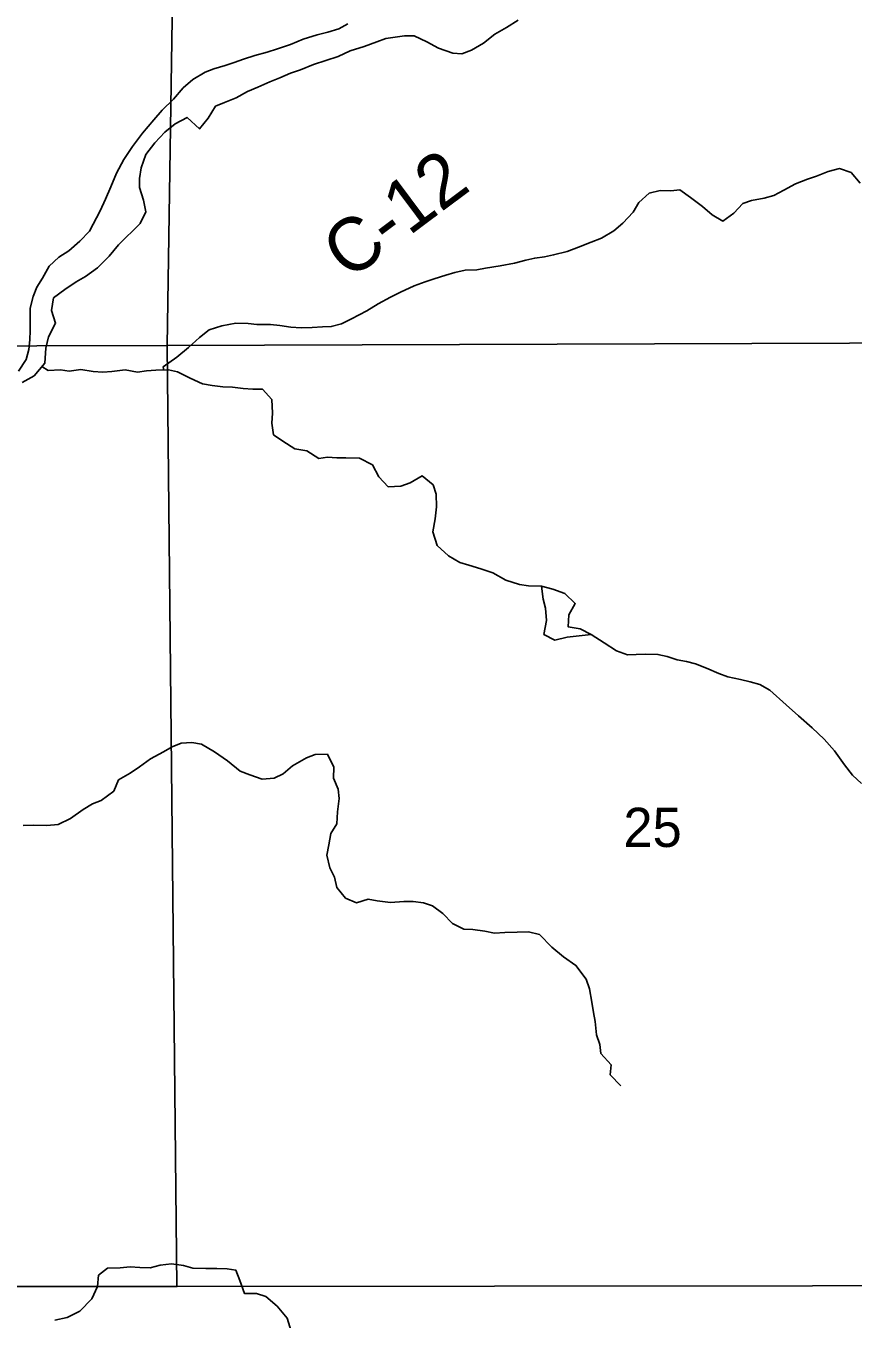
# Model space of a CAD drawing. Extents: x 1772825 to 1773716, y 1138558 to 1139032.
# Drawn here: x 1772830.396 to 1772830.837, y 1138558.608 to 1138559.298 of the extents above; entities that cross this region are included whole.
import ezdxf

# ---------------------------------------------------------------- set-up
doc = ezdxf.new("R2010")
doc.units = 0
for name, color, linetype in [('GM_X_County_Road_Text', 7, 'Continuous'), ('GM_X_Major_River', 7, 'Continuous'), ('GM_X_Minor_Lake', 7, 'Continuous'), ('GM_X_Minor_River', 7, 'Continuous'), ('GM_X_Section', 7, 'Continuous'), ('GM_X_Section_Text', 7, 'Continuous')]:
    doc.layers.add(name, color=color, linetype=linetype)

msp = doc.modelspace()

# ---------------------------------------------------------------- linework, layer by layer
at = {"layer": 'GM_X_Major_River'}
for points in [[(1772830.56738, 1138559.29867), (1772830.56263, 1138559.29604), (1772830.55674, 1138559.29435), (1772830.55104, 1138559.29286), (1772830.54344, 1138559.29061), (1772830.53678, 1138559.28761), (1772830.52975, 1138559.28536), (1772830.52424, 1138559.28367), (1772830.51778, 1138559.2818)], [(1772830.54204, 1138559.27411), (1772830.54907, 1138559.27693), (1772830.56219, 1138559.28124), (1772830.56865, 1138559.28424), (1772830.57606, 1138559.28668), (1772830.58291, 1138559.28912), (1772830.58766, 1138559.29081), (1772830.59753, 1138559.29228), (1772830.60266, 1138559.29226), (1772830.60948, 1138559.28919), (1772830.61573, 1138559.28575), (1772830.62331, 1138559.28306), (1772830.62824, 1138559.28266), (1772830.63337, 1138559.28473), (1772830.63965, 1138559.28831), (1772830.64574, 1138559.29322), (1772830.65202, 1138559.29679), (1772830.6583, 1138559.30075)], [(1772830.51778, 1138559.2818), (1772830.5117, 1138559.27993), (1772830.50675, 1138559.27806), (1772830.502, 1138559.27656), (1772830.49592, 1138559.27469), (1772830.49117, 1138559.273), (1772830.4847, 1138559.26904), (1772830.47956, 1138559.26451), (1772830.47441, 1138559.25846), (1772830.46831, 1138559.2526), (1772830.46392, 1138559.24749), (1772830.45782, 1138559.24031), (1772830.45248, 1138559.23331), (1772830.44789, 1138559.22631), (1772830.44388, 1138559.21911), (1772830.441, 1138559.21172), (1772830.43812, 1138559.20509), (1772830.43525, 1138559.19903), (1772830.42951, 1138559.18805), (1772830.42436, 1138559.18276), (1772830.41846, 1138559.17766), (1772830.41313, 1138559.17427), (1772830.40799, 1138559.16936), (1772830.40454, 1138559.16311), (1772830.40149, 1138559.15819), (1772830.39957, 1138559.15326), (1772830.39783, 1138559.14701), (1772830.39781, 1138559.14169), (1772830.39797, 1138559.13505), (1772830.39776, 1138559.13012), (1772830.39717, 1138559.12499), (1772830.39582, 1138559.11969), (1772830.39162, 1138559.11344)], [(1772830.39368, 1138559.10736), (1772830.39996, 1138559.11094), (1772830.40568, 1138559.11775), (1772830.40629, 1138559.12571), (1772830.40764, 1138559.13178), (1772830.41147, 1138559.13898), (1772830.40922, 1138559.14582), (1772830.41038, 1138559.15245), (1772830.41629, 1138559.15698), (1772830.42238, 1138559.16113), (1772830.42732, 1138559.16396), (1772830.43379, 1138559.16849), (1772830.44008, 1138559.17472), (1772830.44504, 1138559.18077), (1772830.45648, 1138559.19211), (1772830.45954, 1138559.19836), (1772830.45843, 1138559.20463), (1772830.45618, 1138559.21147), (1772830.4562, 1138559.21621), (1772830.45717, 1138559.2219), (1772830.45967, 1138559.22892), (1772830.46444, 1138559.23516), (1772830.46978, 1138559.24083), (1772830.4753, 1138559.24536), (1772830.48158, 1138559.24875), (1772830.4882, 1138559.24265), (1772830.49277, 1138559.24832), (1772830.49679, 1138559.25476), (1772830.50154, 1138559.25682), (1772830.50781, 1138559.25926), (1772830.5139, 1138559.26265), (1772830.51941, 1138559.26491), (1772830.52569, 1138559.26773), (1772830.53101, 1138559.26998), (1772830.53672, 1138559.27242), (1772830.54204, 1138559.27411)]]:
    msp.add_lwpolyline(points, dxfattribs=at)
at = {"layer": 'GM_X_Minor_Lake'}
for points in [[(1772830.6707, 1138558.99877), (1772830.67162, 1138558.99175), (1772830.67273, 1138558.987), (1772830.67328, 1138558.98035), (1772830.67192, 1138558.97296), (1772830.67779, 1138558.9699), (1772830.68444, 1138558.97158), (1772830.69716, 1138558.97285)], [(1772830.69716, 1138558.97285), (1772830.69129, 1138558.97591), (1772830.68484, 1138558.97708), (1772830.68525, 1138558.98334), (1772830.68869, 1138558.9894), (1772830.68321, 1138558.99473), (1772830.67676, 1138558.99704), (1772830.6707, 1138558.99877)]]:
    msp.add_lwpolyline(points, dxfattribs=at)
at = {"layer": 'GM_X_Minor_River'}
for points in [[(1772830.46911, 1138559.11399), (1772830.46887, 1138559.11577), (1772830.47611, 1138559.12086), (1772830.48239, 1138559.12596), (1772830.4883, 1138559.13144), (1772830.49344, 1138559.1354), (1772830.50009, 1138559.13765), (1772830.50769, 1138559.13895), (1772830.51414, 1138559.13892), (1772830.51888, 1138559.13833), (1772830.52609, 1138559.1383), (1772830.53103, 1138559.13771), (1772830.53691, 1138559.13693), (1772830.54241, 1138559.13652), (1772830.54829, 1138559.13669), (1772830.5538, 1138559.13704), (1772830.55854, 1138559.13721), (1772830.56405, 1138559.13871), (1772830.56938, 1138559.14134), (1772830.57756, 1138559.14567), (1772830.58346, 1138559.14925), (1772830.59011, 1138559.15283), (1772830.59544, 1138559.15547), (1772830.60267, 1138559.15885), (1772830.60856, 1138559.1611), (1772830.6135, 1138559.1626), (1772830.61958, 1138559.16466), (1772830.62452, 1138559.16597), (1772830.63003, 1138559.16727), (1772830.6361, 1138559.16744), (1772830.64085, 1138559.16837), (1772830.64864, 1138559.16966), (1772830.65624, 1138559.17096), (1772830.66232, 1138559.17264), (1772830.66707, 1138559.17376), (1772830.67219, 1138559.17449), (1772830.67713, 1138559.17542), (1772830.68435, 1138559.17729), (1772830.69044, 1138559.17954), (1772830.69709, 1138559.18217), (1772830.7026, 1138559.18442), (1772830.70926, 1138559.18819), (1772830.71402, 1138559.19235), (1772830.71955, 1138559.1982), (1772830.72261, 1138559.20331), (1772830.72814, 1138559.20842), (1772830.73402, 1138559.20972), (1772830.73972, 1138559.20969), (1772830.74447, 1138559.21024), (1772830.75014, 1138559.20604), (1772830.75657, 1138559.20127), (1772830.76168, 1138559.19689), (1772830.76736, 1138559.19345), (1772830.77326, 1138559.19778), (1772830.77803, 1138559.20289), (1772830.78278, 1138559.20439), (1772830.78943, 1138559.20569), (1772830.79456, 1138559.20718), (1772830.79988, 1138559.21001), (1772830.80616, 1138559.21339), (1772830.81263, 1138559.21583), (1772830.81738, 1138559.21752), (1772830.82365, 1138559.21996), (1772830.82973, 1138559.22145), (1772830.83579, 1138559.21934), (1772830.8407, 1138559.21363)], [(1772830.40409, 1138559.11585), (1772830.40756, 1138559.11375), (1772830.41402, 1138559.11411), (1772830.41876, 1138559.11333), (1772830.42484, 1138559.11425), (1772830.43147, 1138559.11327), (1772830.4366, 1138559.11287), (1772830.44153, 1138559.11323), (1772830.44856, 1138559.11415), (1772830.4552, 1138559.11279), (1772830.45994, 1138559.11353), (1772830.46488, 1138559.11389), (1772830.47171, 1138559.11405), (1772830.47645, 1138559.11308), (1772830.48327, 1138559.10964), (1772830.4899, 1138559.10657), (1772830.49502, 1138559.10579), (1772830.50071, 1138559.10501), (1772830.50584, 1138559.1048), (1772830.51153, 1138559.1042), (1772830.51665, 1138559.1038), (1772830.52177, 1138559.10378), (1772830.52688, 1138559.09826), (1772830.52722, 1138559.09104), (1772830.52682, 1138559.08573), (1772830.52775, 1138559.07946), (1772830.53267, 1138559.07603), (1772830.5391, 1138559.07201), (1772830.54555, 1138559.07085), (1772830.5518, 1138559.06684), (1772830.55654, 1138559.06758), (1772830.56148, 1138559.06717), (1772830.56622, 1138559.06715), (1772830.57362, 1138559.06693), (1772830.58044, 1138559.06349), (1772830.58383, 1138559.05702), (1772830.58893, 1138559.05169), (1772830.59557, 1138559.05204), (1772830.60052, 1138559.05391), (1772830.60698, 1138559.05749), (1772830.61285, 1138559.05272), (1772830.61453, 1138559.04778), (1772830.6147, 1138559.04095), (1772830.61391, 1138559.03469), (1772830.61274, 1138559.02767), (1772830.61499, 1138559.02045), (1772830.62104, 1138559.01492), (1772830.6271, 1138559.01129), (1772830.63184, 1138559.00994), (1772830.63828, 1138559.00802), (1772830.64472, 1138559.0059), (1772830.65173, 1138559.00189), (1772830.65893, 1138558.99958), (1772830.66367, 1138558.9988), (1772830.6707, 1138558.99877), (1772830.67676, 1138558.99704), (1772830.68321, 1138558.99473), (1772830.68869, 1138558.9894), (1772830.68525, 1138558.98334), (1772830.68484, 1138558.97708), (1772830.69129, 1138558.97591), (1772830.69716, 1138558.97285), (1772830.70416, 1138558.96845), (1772830.7106, 1138558.96425), (1772830.71647, 1138558.96214), (1772830.72122, 1138558.96231), (1772830.72615, 1138558.96248), (1772830.73279, 1138558.96226), (1772830.73772, 1138558.9611), (1772830.74303, 1138558.95937), (1772830.74796, 1138558.95859), (1772830.75289, 1138558.95724), (1772830.75876, 1138558.95494), (1772830.76521, 1138558.95206), (1772830.77013, 1138558.95033), (1772830.77677, 1138558.94898), (1772830.78208, 1138558.94763), (1772830.7872, 1138558.94628), (1772830.7925, 1138558.94322), (1772830.8012, 1138558.9354), (1772830.80781, 1138558.92949), (1772830.815, 1138558.9232), (1772830.82143, 1138558.9171), (1772830.8269, 1138558.91081), (1772830.83238, 1138558.90338), (1772830.83653, 1138558.89786), (1772830.84144, 1138558.89348)], [(1772830.39421, 1138558.87109), (1772830.39952, 1138558.87126), (1772830.40674, 1138558.87104), (1772830.41281, 1138558.87158), (1772830.41947, 1138558.87478), (1772830.42613, 1138558.87949), (1772830.43108, 1138558.88251), (1772830.43583, 1138558.88439), (1772830.44249, 1138558.88929), (1772830.44498, 1138558.89535), (1772830.45126, 1138558.89893), (1772830.45621, 1138558.90233), (1772830.46211, 1138558.90667), (1772830.46896, 1138558.91024), (1772830.47372, 1138558.91307), (1772830.47847, 1138558.91495), (1772830.48416, 1138558.9153), (1772830.48928, 1138558.91433), (1772830.49629, 1138558.91032), (1772830.5031, 1138558.90555), (1772830.50991, 1138558.90001), (1772830.51503, 1138558.89809), (1772830.52166, 1138558.89579), (1772830.52811, 1138558.89633), (1772830.53287, 1138558.89859), (1772830.53782, 1138558.90293), (1772830.54524, 1138558.90708), (1772830.54999, 1138558.90895), (1772830.55645, 1138558.90912), (1772830.55983, 1138558.90208), (1772830.55962, 1138558.8962), (1772830.56225, 1138558.89049), (1772830.5628, 1138558.88537), (1772830.56182, 1138558.87835), (1772830.56141, 1138558.8719), (1772830.55836, 1138558.86679), (1772830.55719, 1138558.86072), (1772830.55622, 1138558.85522), (1772830.55771, 1138558.84838), (1772830.56016, 1138558.84344), (1772830.56146, 1138558.83793), (1772830.56618, 1138558.83222), (1772830.57206, 1138558.82972), (1772830.57814, 1138558.83179), (1772830.58307, 1138558.83082), (1772830.59009, 1138558.83003), (1772830.5973, 1138558.83056), (1772830.60223, 1138558.83054), (1772830.60774, 1138558.82976), (1772830.61247, 1138558.82822), (1772830.61796, 1138558.82403), (1772830.62325, 1138558.81869), (1772830.62931, 1138558.81563), (1772830.63406, 1138558.81561), (1772830.64051, 1138558.81463), (1772830.64563, 1138558.81366), (1772830.65113, 1138558.81402), (1772830.65777, 1138558.81418), (1772830.66366, 1138558.81434), (1772830.66954, 1138558.8128), (1772830.67615, 1138558.80613), (1772830.68239, 1138558.80098), (1772830.68902, 1138558.7964), (1772830.69449, 1138558.78897), (1772830.69636, 1138558.78384), (1772830.69747, 1138558.77681), (1772830.6984, 1138558.77131), (1772830.69933, 1138558.76637), (1772830.70006, 1138558.75934), (1772830.70174, 1138558.75421), (1772830.70229, 1138558.74946), (1772830.70777, 1138558.74337), (1772830.70737, 1138558.73806), (1772830.71304, 1138558.73215)], [(1772830.41113, 1138558.60704), (1772830.41759, 1138558.60853), (1772830.42444, 1138558.61192), (1772830.43073, 1138558.61854), (1772830.43379, 1138558.62516), (1772830.43439, 1138558.63104), (1772830.43915, 1138558.63482), (1772830.44598, 1138558.63498), (1772830.4513, 1138558.63553), (1772830.45642, 1138558.63513), (1772830.46192, 1138558.6351), (1772830.46724, 1138558.63641), (1772830.47332, 1138558.63714), (1772830.47977, 1138558.63636), (1772830.4847, 1138558.63482), (1772830.49153, 1138558.6346), (1772830.49741, 1138558.63476), (1772830.50291, 1138558.63455), (1772830.50766, 1138558.63377), (1772830.50972, 1138558.62826), (1772830.51216, 1138558.62142), (1772830.51861, 1138558.62139), (1772830.52354, 1138558.61966), (1772830.52959, 1138558.61451), (1772830.53507, 1138558.60822), (1772830.53713, 1138558.60119)]]:
    msp.add_lwpolyline(points, dxfattribs=at)
at = {"layer": 'GM_X_Section'}
for points in [[(1772830.4786, 1138559.62657), (1772830.99854, 1138559.63168), (1772830.99087, 1138559.12888), (1772830.47096, 1138559.12718)], [(1772829.97898, 1138559.62796), (1772830.4786, 1138559.62657), (1772830.47096, 1138559.12718), (1772829.98383, 1138559.12584)], [(1772829.98383, 1138559.12584), (1772830.47096, 1138559.12718), (1772830.47618, 1138558.62506), (1772829.97997, 1138558.62511)], [(1772830.47096, 1138559.12718), (1772830.99087, 1138559.12888), (1772830.98471, 1138558.62569), (1772830.47618, 1138558.62506)]]:
    msp.add_lwpolyline(points, close=True, dxfattribs=at)

# ---------------------------------------------------------------- texts
at = {"layer": 'GM_X_County_Road_Text'}
msp.add_text('C-12', height=0.028409, rotation=36.73086, dxfattribs=at).set_placement((1772830.56785, 1138559.16135))
at = {"layer": 'GM_X_Section_Text'}
msp.add_text('25', height=0.020928, rotation=0.00001, dxfattribs=at).set_placement((1772830.71437, 1138558.85957))

doc.saveas('drawing.dxf')
